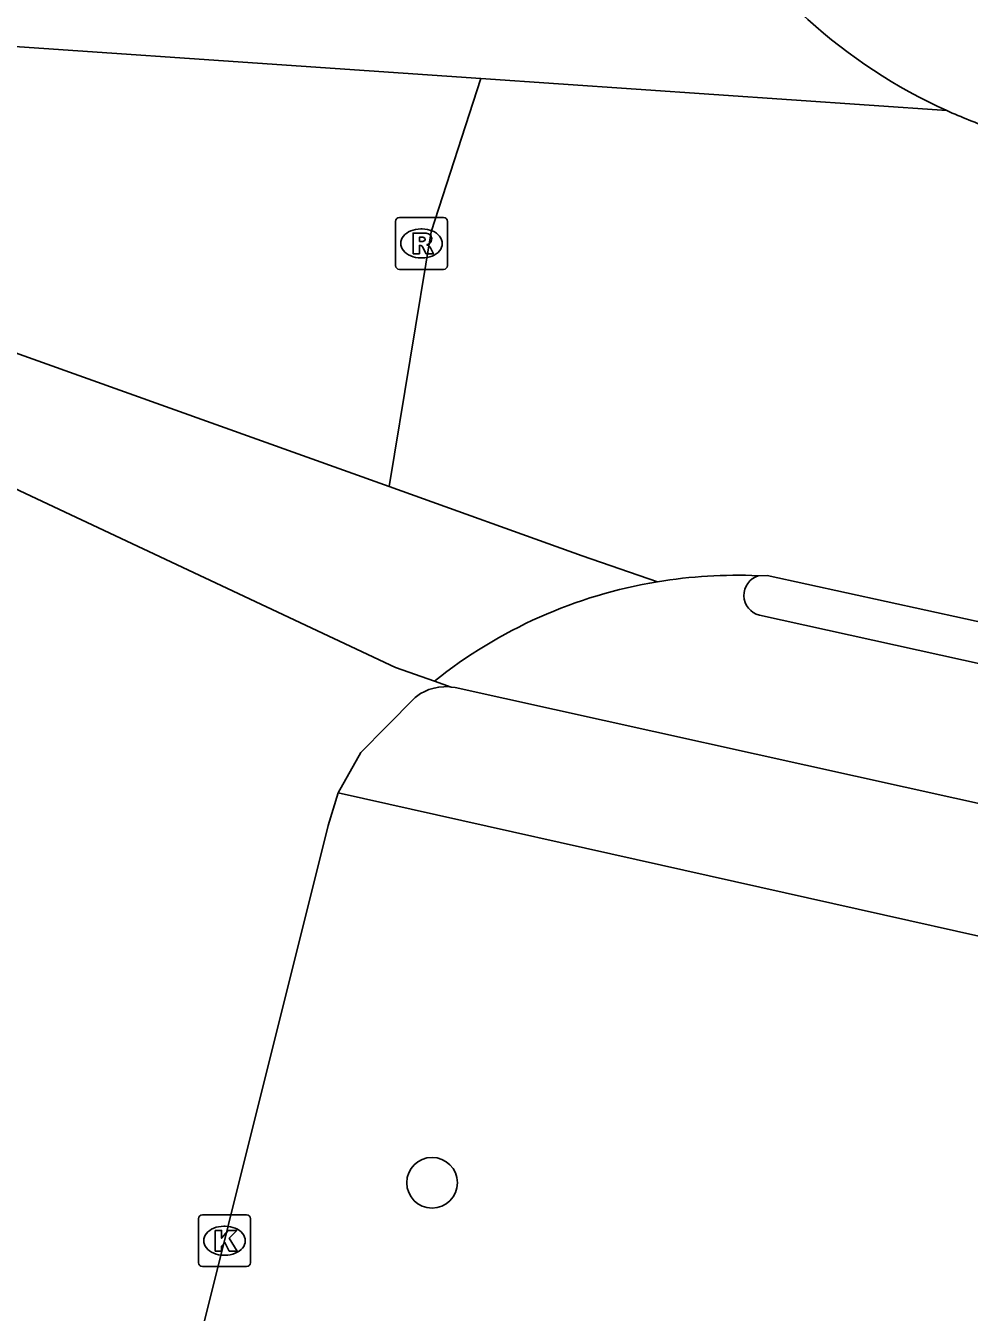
# Model space of a CAD drawing. Extents: x 161771 to 163125, y 382479 to 383177.
# Drawn here: x 163039.93 to 163058.14, y 382696.14 to 382720.96 of the extents above; entities that cross this region are included whole.
import ezdxf

# ---------------------------------------------------------------- set-up
doc = ezdxf.new("R2010")
doc.units = 0
for name, color, linetype in [('IMGEO_Boom', 7, 'Continuous'), ('IMGEO_Fietspad_open', 7, 'Continuous'), ('IMGEO_Kolk', 7, 'Continuous'), ('IMGEO_Rijbaan_lokaal_gesloten', 7, 'Continuous'), ('IMGEO_Rijbaan_lokaal_open', 7, 'Continuous'), ('IMGEO_Rioolput', 7, 'Continuous'), ('IMGEO_Voetpad_open', 7, 'Continuous')]:
    doc.layers.add(name, color=color, linetype=linetype)

msp = doc.modelspace()

# ---------------------------------------------------------------- linework, layer by layer
at = {"layer": 'IMGEO_Boom'}
msp.add_circle((163047.775, 382698.641), 0.489, dxfattribs=at)
at = {"layer": 'IMGEO_Fietspad_open'}
for points in [[(163087.941, 382702.127), (163087.035, 382702.327), (163086.014, 382702.552), (163082.815, 382703.257), (163079.439, 382704.001), (163078.235, 382704.267), (163077.717, 382704.381), (163054.092, 382709.589)], [(163087.382, 382699.519), (163086.46, 382699.723), (163085.44, 382699.95), (163082.216, 382700.664), (163078.855, 382701.41), (163077.644, 382701.678), (163077.146, 382701.788), (163048.22, 382708.193), (163048.149, 382708.204)]]:
    msp.add_lwpolyline(points, dxfattribs=at)
msp.add_arc((163054.191, 382709.974), 0.397, 107.9155, 255.5377, dxfattribs=at)
at = {"layer": 'IMGEO_Kolk'}
for p, q in [((163043.344, 382698.023), (163044.196, 382698.023)), ((163043.269, 382697.097), (163043.269, 382697.949)), ((163043.757, 382697.803), (163043.782, 382697.803)), ((163044.27, 382697.949), (163044.27, 382697.097)), ((163043.78, 382697.243), (163043.755, 382697.243)), ((163044.196, 382697.023), (163043.344, 382697.023))]:
    msp.add_line(p, q, dxfattribs=at)
for points in [[(163043.344, 382698.023), (163044.196, 382698.023)], [(163043.269, 382697.097), (163043.269, 382697.949)], [(163043.59, 382697.723), (163043.713, 382697.723), (163043.713, 382697.572), (163043.843, 382697.723), (163044.007, 382697.723), (163043.861, 382697.572), (163044.014, 382697.323), (163043.862, 382697.323), (163043.777, 382697.487), (163043.713, 382697.42), (163043.713, 382697.323), (163043.59, 382697.323), (163043.59, 382697.723)], [(163044.27, 382697.949), (163044.27, 382697.097)], [(163044.196, 382697.023), (163043.344, 382697.023)]]:
    msp.add_lwpolyline(points, dxfattribs=at)
for centre, start, end in [((163043.346, 382697.947), 91.552, 178.448), ((163043.346, 382697.947), 91.552, 178.448), ((163044.194, 382697.947), 1.552, 88.448), ((163044.194, 382697.947), 1.552, 88.448), ((163043.346, 382697.099), 181.552, 268.448), ((163043.346, 382697.099), 181.552, 268.448), ((163044.194, 382697.099), 271.552, 358.448), ((163044.194, 382697.099), 271.552, 358.448)]:
    msp.add_arc(centre, 0.0765, start, end, dxfattribs=at)
for centre, major_axis, ratio, start_param, end_param in [((163043.756, 382697.523), (-0.387, 0.002), 0.722429, 4.712389, 7.853982), ((163043.781, 382697.523), (-0.39, 0.002), 0.717154, 1.570796, 4.712389)]:
    msp.add_ellipse(centre, major_axis=major_axis, ratio=ratio, start_param=start_param, end_param=end_param, dxfattribs=at)
at = {"layer": 'IMGEO_Rijbaan_lokaal_gesloten'}
for points in [[(162521.175, 382832.265), (162544.4, 382827.043), (162605.633, 382813.283), (162678.397, 382796.971), (162861.402, 382755.875), (162976.631, 382730.027), (163031.336, 382717.589), (163033.334, 382716.946), (163046.945, 382712.072)], [(163048.718, 382719.942), (163035.966, 382720.816)], [(163048.718, 382719.942), (163047.759, 382716.988), (163046.945, 382712.072)], [(163057.707, 382719.325), (163048.718, 382719.942)], [(163047.823, 382708.318), (163047.071, 382708.58), (163038.515, 382712.603)], [(163046.945, 382712.072), (163050.674, 382710.737), (163052.125, 382710.236)], [(163054.069, 382710.352), (163054.242, 382710.355), (163060.369, 382709.021), (163077.881, 382705.126), (163078.405, 382705.011), (163078.707, 382704.94), (163079.607, 382704.743), (163082.987, 382704.004), (163086.18, 382703.305), (163087.202, 382703.08), (163088.102, 382702.881)]]:
    msp.add_lwpolyline(points, dxfattribs=at)
for centre, radius, start, end in [((163061.971, 382728.742), 10.337, 209.9827, 245.6392), ((163062.004, 382728.835), 10.435, 245.6856, 250.8474), ((163053.646, 382701.041), 9.32, 99.3916, 128.6668), ((163053.648, 382701.056), 9.305, 87.4081, 99.4215)]:
    msp.add_arc(centre, radius, start, end, dxfattribs=at)
at = {"layer": 'IMGEO_Rijbaan_lokaal_open'}
for points in [[(163048.149, 382708.204), (163048.076, 382708.213), (163048.003, 382708.211), (163047.903, 382708.202), (163047.815, 382708.185), (163047.712, 382708.154), (163047.635, 382708.121), (163047.553, 382708.078), (163047.452, 382708.004), (163046.898, 382707.444), (163046.402, 382706.943), (163045.966, 382706.166)], [(163047.823, 382708.318), (163048.146, 382708.205), (163048.149, 382708.204)], [(163045.966, 382706.166), (163045.772, 382705.533), (163040.007, 382682.467)]]:
    msp.add_lwpolyline(points, dxfattribs=at)
at = {"layer": 'IMGEO_Rioolput'}
for p, q in [((163047.071, 382716.336), (163047.071, 382717.188)), ((163047.146, 382717.262), (163047.998, 382717.262)), ((163048.072, 382717.188), (163048.072, 382716.336)), ((163047.559, 382717.042), (163047.584, 382717.042)), ((163047.582, 382716.482), (163047.557, 382716.482)), ((163047.998, 382716.262), (163047.146, 382716.262))]:
    msp.add_line(p, q, dxfattribs=at)
for points in [[(163047.071, 382716.336), (163047.071, 382717.188)], [(163047.146, 382717.262), (163047.998, 382717.262)], [(163048.072, 382717.188), (163048.072, 382716.336)], [(163047.66, 382716.96), (163047.408, 382716.962), (163047.408, 382716.562)], [(163047.586, 382716.881), (163047.532, 382716.881), (163047.532, 382716.8)], [(163047.408, 382716.562), (163047.532, 382716.562), (163047.532, 382716.724), (163047.543, 382716.724)], [(163047.532, 382716.8), (163047.584, 382716.8)], [(163047.59, 382716.695), (163047.661, 382716.562), (163047.801, 382716.562), (163047.736, 382716.688)], [(163047.998, 382716.262), (163047.146, 382716.262)]]:
    msp.add_lwpolyline(points, dxfattribs=at)
for centre, radius, start, end in [((163047.148, 382717.186), 0.0765, 91.552, 178.448), ((163047.148, 382717.186), 0.0765, 91.552, 178.448), ((163047.996, 382717.186), 0.0765, 1.552, 88.448), ((163047.996, 382717.186), 0.0765, 1.552, 88.448), ((163047.592, 382716.785), 0.0964, 77.0061, 93.1865), ((163047.606, 382716.842), 0.0378, 276.6634, 79.6772), ((163047.659, 382716.85), 0.109, 350.3612, 89.416), ((163047.657, 382716.85), 0.112, 277.5842, 350.9817), ((163047.542, 382716.671), 0.0533, 26.0293, 88.6989), ((163047.568, 382716.989), 0.19, 274.7715, 282.9687), ((163047.641, 382716.635), 0.108, 29.5134, 73.7905), ((163047.148, 382716.338), 0.0765, 181.552, 268.448), ((163047.148, 382716.338), 0.0765, 181.552, 268.448), ((163047.996, 382716.338), 0.0765, 271.552, 358.448), ((163047.996, 382716.338), 0.0765, 271.552, 358.448)]:
    msp.add_arc(centre, radius, start, end, dxfattribs=at)
for centre, major_axis, ratio, start_param, end_param in [((163047.558, 382716.762), (-0.387, 0.002), 0.722429, 4.712389, 7.853982), ((163047.583, 382716.762), (-0.39, 0.002), 0.717154, 1.570796, 4.712389)]:
    msp.add_ellipse(centre, major_axis=major_axis, ratio=ratio, start_param=start_param, end_param=end_param, dxfattribs=at)
at = {"layer": 'IMGEO_Voetpad_open'}
msp.add_lwpolyline([(163045.966, 382706.166), (163076.555, 382699.323)], dxfattribs=at)

doc.saveas('drawing.dxf')
